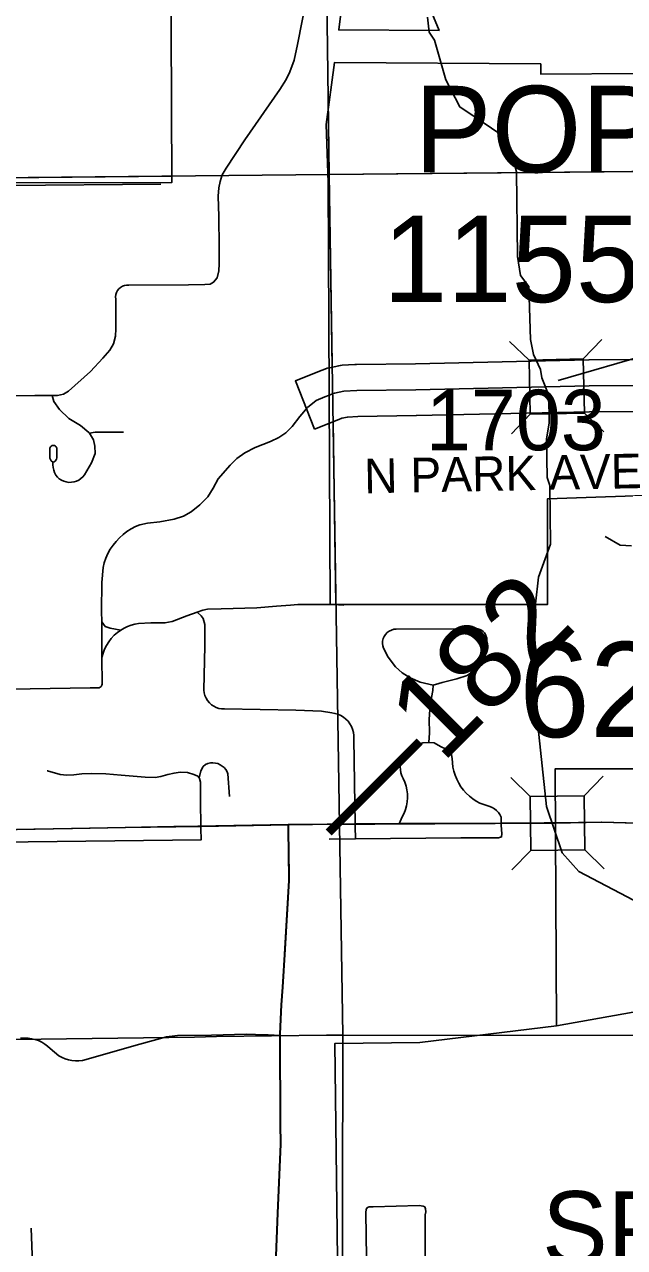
# Model space of a CAD drawing. Extents: x 23.6 to 68.7, y -63 to -29.
# Drawn here: x 45.309 to 46.003, y -48.808 to -47.394 of the extents above; entities that cross this region are included whole.
import ezdxf

# ---------------------------------------------------------------- set-up
doc = ezdxf.new("R2010")
doc.units = 0
for name, color, linetype in [('tdCoCityStreetMajor', 7, 'Continuous'), ('tdCoCityStreetMinor', 7, 'Continuous'), ('tdCoCorpBndry', 7, 'Continuous'), ('tdCoCorpPopTxt', 7, 'Continuous'), ('tdCoHydroRiver', 7, 'Continuous'), ('tdCoPriCL', 7, 'Continuous'), ('tdCoPrimary', 7, 'Continuous'), ('tdCoPriNonDiv', 7, 'Continuous'), ('tdCoPriNonDivCL', 7, 'Continuous'), ('tdCoSecRdNmbr', 7, 'Continuous'), ('tdCoSecRdTxt', 7, 'Continuous'), ('tdCoSecRteBand', 7, 'Continuous'), ('tdCoSecRteCL', 7, 'Continuous'), ('tdCoSectLine', 7, 'Continuous'), ('tdCoSectLinePart', 7, 'Continuous'), ('tdCoStrucNonDivPri', 7, 'Continuous'), ('tdCoStrucPriMaintName', 7, 'Continuous'), ('tdCoStrucSec', 7, 'Continuous'), ('tdCoStrucSecCoName', 7, 'Continuous'), ('tdCoStrucSecFHWANum', 7, 'Continuous'), ('tdCoSurfGravel', 7, 'Continuous'), ('tdCoTwpBndry', 7, 'Continuous'), ('tdCoTwpBndryShd', 7, 'Continuous'), ('tdStHwyPriRefPost1', 7, 'Continuous')]:
    doc.layers.add(name, color=color, linetype=linetype)

msp = doc.modelspace()

# ---------------------------------------------------------------- linework, layer by layer
at = {"layer": 'tdCoCityStreetMajor'}
for points in [[(45.2553, -47.8231), (45.3204, -47.8225), (45.3405, -47.8225), (45.3466, -47.8225), (45.3539, -47.8209), (45.3596, -47.8175), (45.3848, -47.7949), (45.3992, -47.7794), (45.4072, -47.7703), (45.4116, -47.763), (45.4139, -47.7542), (45.4143, -47.7457), (45.4141, -47.7282), (45.4141, -47.7111), (45.414, -47.7085), (45.4143, -47.706), (45.4151, -47.7035), (45.4163, -47.7013), (45.4179, -47.6993), (45.4198, -47.6976), (45.422, -47.6963), (45.4244, -47.6954), (45.4269, -47.6949), (45.4295, -47.6949), (45.4982, -47.6945), (45.5171, -47.6943), (45.5234, -47.6939), (45.5273, -47.6916), (45.5316, -47.6864), (45.5336, -47.6784), (45.534, -47.6705), (45.5338, -47.6512), (45.5336, -47.6156), (45.5328, -47.592), (45.5334, -47.5825), (45.5348, -47.5752), (45.5373, -47.5676), (45.5419, -47.5597), (45.5637, -47.527), (45.6039, -47.4687), (45.6112, -47.4573), (45.6155, -47.4485), (45.6204, -47.4351), (45.6245, -47.4168), (45.635, -47.3638)], [(45.2227, -48.1632), (45.3847, -48.1607), (45.3936, -48.1607), (45.395, -48.1604), (45.3963, -48.1598), (45.3973, -48.1589), (45.3981, -48.1576), (45.3985, -48.1562), (45.3982, -48.1253), (45.3979, -48.0841), (45.3977, -48.0719), (45.3982, -48.0386), (45.3995, -48.0214), (45.4009, -48.0159), (45.4028, -48.0105), (45.4051, -48.0053), (45.4078, -48.0004), (45.411, -47.9957), (45.4145, -47.9912), (45.4184, -47.9871), (45.4226, -47.9833), (45.4271, -47.9799), (45.4319, -47.9769), (45.4369, -47.9742), (45.4421, -47.972), (45.451, -47.9703), (45.4651, -47.9686), (45.4818, -47.9656), (45.4924, -47.9619), (45.5013, -47.9572), (45.5114, -47.9489), (45.5208, -47.9397), (45.5267, -47.9299), (45.5326, -47.919), (45.5464, -47.903), (45.5541, -47.8953), (45.5635, -47.8887), (45.5753, -47.8828), (45.5931, -47.8759), (45.6029, -47.8712), (45.6108, -47.8657), (45.6182, -47.8586), (45.6273, -47.8468), (45.6362, -47.8364), (45.6461, -47.8285), (45.6562, -47.8243), (45.6605, -47.8226), (45.661, -47.8224)]]:
    msp.add_lwpolyline(points, dxfattribs=at)
at = {"layer": 'tdCoCityStreetMinor'}
msp.add_line((45.661, -48.3353), (45.6915, -48.3351), dxfattribs=at)
for points in [[(45.3405, -47.8225), (45.3427, -47.8295), (45.3492, -47.8387), (45.3598, -47.8492), (45.3733, -47.8573), (45.3831, -47.8653), (45.3837, -47.8663)], [(45.3415, -47.8995), (45.3428, -47.8992), (45.344, -47.8984), (45.3449, -47.8974), (45.3456, -47.8962), (45.346, -47.8948), (45.346, -47.8846), (45.3459, -47.8833), (45.3453, -47.8821), (45.3444, -47.8811), (45.3433, -47.8805), (45.342, -47.8803), (45.3407, -47.8805), (45.3395, -47.8811), (45.3386, -47.8821), (45.3381, -47.8833), (45.338, -47.8846), (45.338, -47.8951), (45.3395, -47.8981), (45.3415, -47.8996), (45.3415, -47.9026), (45.3418, -47.9057), (45.3425, -47.9088), (45.3434, -47.9118), (45.3447, -47.9146), (45.3467, -47.9169), (45.3489, -47.9189), (45.3514, -47.9205), (45.3541, -47.9217), (45.357, -47.9225), (45.36, -47.923), (45.3629, -47.9229), (45.3659, -47.9225), (45.3687, -47.9216), (45.3714, -47.9203), (45.3739, -47.9187), (45.3761, -47.9167), (45.378, -47.9144), (45.3861, -47.9006), (45.3903, -47.8898), (45.3901, -47.8811), (45.3883, -47.8738), (45.3837, -47.8663)], [(45.3837, -47.8663), (45.3903, -47.865), (45.4231, -47.8649)], [(46.011, -47.9962), (45.9976, -47.9955), (45.9803, -47.9856)], [(45.5085, -48.0731), (45.515, -48.0706), (45.5203, -48.0697), (45.5362, -48.0693), (45.5774, -48.0682), (45.6002, -48.0662), (45.6165, -48.0648), (45.6247, -48.0641), (45.6449, -48.0641), (45.6621, -48.0643), (45.6655, -48.0643), (45.6782, -48.065)], [(45.3979, -48.0841), (45.402, -48.0895), (45.4076, -48.0914), (45.4201, -48.0937)], [(45.4201, -48.0937), (45.4239, -48.0915), (45.4278, -48.0897), (45.4319, -48.0882), (45.4361, -48.087), (45.4404, -48.0862), (45.4546, -48.0854), (45.4711, -48.0854), (45.4795, -48.0839), (45.4965, -48.0772), (45.5085, -48.0731)], [(45.6915, -48.3351), (45.6912, -48.3208), (45.6912, -48.3185), (45.6912, -48.3178), (45.6911, -48.3154), (45.6908, -48.2956), (45.6895, -48.2192), (45.6896, -48.2156), (45.6891, -48.212), (45.6882, -48.2085), (45.6869, -48.2052), (45.6851, -48.202), (45.6829, -48.1992), (45.6804, -48.1966), (45.6776, -48.1943), (45.6745, -48.1925), (45.6712, -48.1911), (45.6678, -48.1901), (45.6642, -48.1895), (45.6524, -48.1876), (45.6227, -48.1865), (45.5401, -48.185), (45.5368, -48.1849), (45.5336, -48.1843), (45.5305, -48.1833), (45.5276, -48.1818), (45.5249, -48.18), (45.5225, -48.1778), (45.5204, -48.1753), (45.5187, -48.1725), (45.5174, -48.1695), (45.5165, -48.1664), (45.516, -48.1631), (45.5171, -48.112), (45.5171, -48.0873), (45.5154, -48.0802), (45.513, -48.0774), (45.5085, -48.0731)], [(45.3982, -48.1253), (45.3995, -48.1206), (45.4012, -48.116), (45.4034, -48.1115), (45.406, -48.1073), (45.409, -48.1034), (45.4124, -48.0998), (45.4161, -48.0966), (45.4201, -48.0937)], [(45.7815, -48.1574), (45.7879, -48.1556), (45.792, -48.1545), (45.8089, -48.1503), (45.8207, -48.1464), (45.8249, -48.1433), (45.8308, -48.1351), (45.8389, -48.1183), (45.8429, -48.1079), (45.8434, -48.1056), (45.8434, -48.1033), (45.8429, -48.1011), (45.8421, -48.099), (45.8409, -48.097), (45.8393, -48.0954), (45.8374, -48.094), (45.8354, -48.0931), (45.8331, -48.0925), (45.8308, -48.0924), (45.7385, -48.0926), (45.7357, -48.0929), (45.733, -48.0937), (45.7304, -48.095), (45.7282, -48.0967), (45.7262, -48.0988), (45.7247, -48.1011), (45.7236, -48.1037), (45.7229, -48.1065), (45.7227, -48.1093), (45.723, -48.1121), (45.7238, -48.1148), (45.7294, -48.125), (45.7378, -48.1361), (45.7457, -48.1433), (45.7549, -48.149), (45.7662, -48.154), (45.7815, -48.1574)], [(45.7763, -48.2236), (45.7773, -48.2127), (45.7768, -48.1973), (45.7781, -48.1798), (45.7809, -48.1638), (45.7815, -48.1574)], [(45.6915, -48.3351), (45.8134, -48.334), (45.857, -48.334), (45.8605, -48.3328), (45.8607, -48.3295), (45.8602, -48.3193), (45.8601, -48.3171), (45.8601, -48.3147), (45.8599, -48.3099), (45.8586, -48.3071), (45.8569, -48.3046), (45.8548, -48.3023), (45.8524, -48.3004), (45.8497, -48.299), (45.8468, -48.2979), (45.8355, -48.294), (45.8312, -48.2916), (45.8272, -48.2889), (45.8233, -48.2858), (45.8197, -48.2824), (45.8165, -48.2787), (45.8135, -48.2748), (45.8109, -48.2706), (45.8087, -48.2662), (45.8069, -48.2616), (45.8054, -48.2569), (45.8043, -48.2521), (45.8034, -48.2424), (45.8021, -48.2358), (45.7965, -48.2314), (45.7897, -48.2285), (45.7826, -48.2243), (45.7763, -48.2236)], [(45.7421, -48.3175), (45.7431, -48.3152), (45.7456, -48.3096), (45.7477, -48.3056), (45.7494, -48.3013), (45.7506, -48.2968), (45.7514, -48.2923), (45.7518, -48.2877), (45.7517, -48.2831), (45.7511, -48.2786), (45.7501, -48.2741), (45.7487, -48.2697), (45.7468, -48.2655), (45.7452, -48.2622), (45.7441, -48.2588), (45.7435, -48.2552), (45.7433, -48.2515), (45.7437, -48.2479), (45.7445, -48.2443), (45.7458, -48.2409), (45.7476, -48.2377), (45.7497, -48.2348), (45.7533, -48.232), (45.757, -48.2295), (45.761, -48.2273), (45.7652, -48.2255), (45.7695, -48.2241), (45.7763, -48.2236)], [(45.5107, -48.2647), (45.5125, -48.2563), (45.5152, -48.2515), (45.5182, -48.2491), (45.5209, -48.248), (45.5237, -48.2474), (45.5266, -48.2472), (45.5295, -48.2475), (45.5323, -48.2482), (45.5349, -48.2494), (45.5374, -48.2509), (45.5395, -48.2528), (45.5414, -48.255), (45.5429, -48.2575), (45.544, -48.2601), (45.5456, -48.286)], [(45.2793, -48.3389), (45.5129, -48.3363), (45.5126, -48.3233), (45.5126, -48.3208), (45.5126, -48.3203), (45.5126, -48.3178), (45.5124, -48.2947), (45.5124, -48.2694), (45.5112, -48.2653), (45.5107, -48.2647)], [(45.3348, -48.2563), (45.3352, -48.2564), (45.3499, -48.2606), (45.3574, -48.2615), (45.3657, -48.261), (45.375, -48.2601), (45.3861, -48.2597), (45.4028, -48.2599), (45.4206, -48.2615), (45.4484, -48.2637), (45.4597, -48.2642), (45.4663, -48.2631), (45.4744, -48.2606), (45.4816, -48.259), (45.4886, -48.2579), (45.4972, -48.2583), (45.5047, -48.2608), (45.509, -48.2628), (45.5107, -48.2647)], [(45.304, -48.5655), (45.3127, -48.5657), (45.3168, -48.5662), (45.3208, -48.5671), (45.3247, -48.5684), (45.3285, -48.5702), (45.332, -48.5723), (45.3353, -48.5747), (45.3384, -48.5775), (45.3433, -48.5818), (45.3484, -48.5858), (45.352, -48.5878), (45.3557, -48.5894), (45.3596, -48.5906), (45.3635, -48.5914), (45.3676, -48.5918), (45.3716, -48.5918), (45.3756, -48.5913), (45.4419, -48.5726), (45.4729, -48.5639), (45.4857, -48.5623), (45.5248, -48.562), (45.5652, -48.561), (45.5759, -48.5612), (45.5907, -48.5616), (45.6043, -48.5624)], [(45.7722, -48.8195), (45.7723, -48.7697), (45.7728, -48.7663), (45.7726, -48.7628), (45.7716, -48.7606), (45.7699, -48.7596), (45.7652, -48.7591), (45.7119, -48.7604), (45.7075, -48.7604), (45.7053, -48.7614), (45.704, -48.7631), (45.7035, -48.7673), (45.7044, -48.8191)], [(45.3131, -48.8631), (45.3162, -48.8565), (45.3176, -48.8489), (45.3182, -48.8366), (45.3164, -48.7852)]]:
    msp.add_lwpolyline(points, dxfattribs=at)
at = {"layer": 'tdCoCorpBndry'}
for points in [[(44.8656, -47.3766), (44.8654, -47.5167), (44.8654, -47.577), (45.4791, -47.5762), (45.4779, -47.308)], [(45.679, -47.3468), (45.6721, -47.4), (45.7882, -47.4006), (45.7647, -47.3438)], [(46.0235, -47.4503), (45.9058, -47.4511), (45.9058, -47.4392), (45.6671, -47.4378), (45.6578, -47.5095), (45.6598, -47.5765), (45.6621, -48.0643), (45.9136, -48.0643), (45.9136, -47.9422), (46.0593, -47.9371)], [(46.1645, -48.2541), (45.9226, -48.254), (45.924, -48.5514), (45.7661, -48.5707), (45.6676, -48.5718), (45.6798, -49.5692), (46.4324, -49.564)]]:
    msp.add_lwpolyline(points, dxfattribs=at)
msp.add_lwpolyline([(46.4173, -48.4633), (46.4216, -49.0567), (46.4274, -49.3397), (46.4283, -49.3779), (46.4324, -49.564), (45.6798, -49.5692), (45.6676, -48.5718), (45.7661, -48.5707), (45.924, -48.5514)], close=True, dxfattribs=at)
at = {"layer": 'tdCoHydroRiver'}
msp.add_lwpolyline([(46.0212, -48.4101), (45.9498, -48.373), (45.9306, -48.3511), (45.9126, -48.2977), (45.8968, -48.1495), (45.8962, -48.0942), (45.9034, -48.0326), (45.9172, -47.9945), (45.9165, -47.9267), (45.9132, -47.9172), (45.9127, -47.873), (45.9157, -47.8541), (45.9153, -47.8225), (45.9072, -47.8021), (45.9055, -47.7926), (45.8975, -47.7753), (45.8941, -47.758), (45.8919, -47.6965), (45.8823, -47.6839), (45.8789, -47.6619), (45.8778, -47.564), (45.8679, -47.5262), (45.8123, -47.489), (45.7961, -47.4576), (45.783, -47.4119), (45.7766, -47.4025), (45.7748, -47.3852)], dxfattribs=at)
at = {"layer": 'tdCoPriCL'}
for points in [[(45.2788, -48.3245), (45.3195, -48.3238), (45.3639, -48.3232), (45.425, -48.322), (45.4813, -48.3208), (45.5122, -48.3203), (45.5462, -48.3199), (45.6135, -48.3184)], [(45.5991, -48.8272), (45.6012, -48.7679), (45.6047, -48.6881), (45.6045, -48.6646), (45.6042, -48.6284), (45.6039, -48.5996), (45.6039, -48.5647), (45.6039, -48.5624), (45.6039, -48.5606), (45.6057, -48.527), (45.6069, -48.5065), (45.6096, -48.4625), (45.6143, -48.3833), (45.6139, -48.3452), (45.6137, -48.3318), (45.6135, -48.3184)], [(45.6135, -48.3184), (45.6588, -48.3182), (45.6721, -48.3182), (45.6908, -48.3185), (45.7141, -48.3182), (45.7295, -48.3178), (45.7417, -48.3176), (45.8597, -48.3169), (45.8774, -48.3169), (45.9227, -48.3169), (45.9761, -48.316), (46.0324, -48.3175)]]:
    msp.add_lwpolyline(points, dxfattribs=at)
at = {"layer": 'tdCoPrimary'}
for p, q in [((45.9097, -48.3166), (45.9229, -48.3165)), ((45.9097, -48.3166), (45.9229, -48.3165)), ((45.9229, -48.3165), (45.923, -48.3165)), ((45.9229, -48.3165), (45.923, -48.3165)), ((45.923, -48.3165), (45.9765, -48.316)), ((45.923, -48.3165), (45.9765, -48.316)), ((45.9765, -48.316), (46.0328, -48.3175)), ((45.9765, -48.316), (46.0328, -48.3175)), ((45.6147, -48.3833), (45.6143, -48.3452)), ((45.6147, -48.3833), (45.6143, -48.3452)), ((45.6049, -48.6646), (45.6046, -48.6284)), ((45.6049, -48.6646), (45.6046, -48.6284))]:
    msp.add_line(p, q, dxfattribs=at)
for points in [[(45.196, -48.3193), (45.2236, -48.3214), (45.2515, -48.3238), (45.2792, -48.3245), (45.3199, -48.3238), (45.3643, -48.3232), (45.4253, -48.322), (45.5126, -48.3208), (45.6139, -48.319), (45.6697, -48.3181)], [(45.196, -48.3193), (45.2236, -48.3214), (45.2515, -48.3238), (45.2792, -48.3245), (45.3199, -48.3238), (45.3643, -48.3232), (45.4253, -48.322), (45.5126, -48.3208), (45.6139, -48.319), (45.6697, -48.3181)], [(45.2792, -48.3245), (45.3199, -48.3238), (45.3643, -48.3232), (45.4253, -48.322), (45.5126, -48.3208), (45.6139, -48.319)], [(45.5994, -48.8272), (45.6015, -48.7679), (45.6051, -48.6881), (45.6049, -48.6646), (45.6046, -48.6284), (45.6043, -48.5996), (45.6043, -48.5647), (45.6043, -48.5624), (45.6043, -48.5606), (45.6061, -48.527), (45.6073, -48.5065), (45.61, -48.4625), (45.6147, -48.3833), (45.6143, -48.3452), (45.6141, -48.3318), (45.614, -48.3217), (45.6139, -48.319)], [(45.6139, -48.319), (45.6697, -48.3181), (45.6912, -48.3178), (45.7421, -48.3175), (45.796, -48.3175), (45.8601, -48.3171), (45.9097, -48.3166), (45.9229, -48.3165), (45.9229, -48.3165), (45.923, -48.3165), (45.9765, -48.316), (46.0328, -48.3175)], [(45.6143, -48.3452), (45.6141, -48.3318), (45.614, -48.3217), (45.6139, -48.319)], [(45.6143, -48.3452), (45.6141, -48.3318), (45.614, -48.3217), (45.6139, -48.319)], [(45.6697, -48.3181), (45.6912, -48.3178), (45.7421, -48.3175), (45.796, -48.3175), (45.8601, -48.3171), (45.9097, -48.3166)], [(45.6697, -48.3181), (45.6912, -48.3178), (45.7421, -48.3175), (45.796, -48.3175), (45.8601, -48.3171), (45.9097, -48.3166)], [(45.6061, -48.527), (45.6073, -48.5065), (45.61, -48.4625), (45.6147, -48.3833)], [(45.6061, -48.527), (45.6073, -48.5065), (45.61, -48.4625), (45.6147, -48.3833)], [(45.6043, -48.5647), (45.6043, -48.5624), (45.6043, -48.5606), (45.6061, -48.527)], [(45.6043, -48.5647), (45.6043, -48.5624), (45.6043, -48.5606), (45.6061, -48.527)], [(45.6046, -48.6284), (45.6043, -48.5996), (45.6043, -48.5647)], [(45.6046, -48.6284), (45.6043, -48.5996), (45.6043, -48.5647)], [(45.5994, -48.8272), (45.6015, -48.7679), (45.6051, -48.6881), (45.6049, -48.6646)], [(45.5994, -48.8272), (45.6015, -48.7679), (45.6051, -48.6881), (45.6049, -48.6646)]]:
    msp.add_lwpolyline(points, dxfattribs=at)
at = {"layer": 'tdCoPriNonDiv'}
for points in [[(43.5376, -48.3402), (43.7884, -48.3379), (44.2935, -48.3318), (44.8367, -48.323), (45.1509, -48.3177), (45.2232, -48.3213), (45.2789, -48.3245), (45.6136, -48.3184), (45.7141, -48.3182), (45.9227, -48.3169), (45.9761, -48.316), (46.2231, -48.3228)], [(46.1163, -49.9424), (45.9086, -49.7346), (45.8158, -49.6422), (45.7769, -49.602), (45.7433, -49.5625), (45.7212, -49.5296), (45.6941, -49.4908), (45.66, -49.4259), (45.6495, -49.403), (45.6245, -49.3349), (45.6133, -49.2972), (45.6011, -49.2353), (45.5929, -49.1629), (45.5911, -49.1104), (45.5929, -49.0481), (45.5975, -48.931), (45.5982, -48.8522), (45.6048, -48.688), (45.604, -48.5606), (45.6144, -48.3833), (45.6136, -48.3184)]]:
    msp.add_lwpolyline(points, dxfattribs=at)
at = {"layer": 'tdCoPriNonDivCL'}
for points in [[(45.2788, -48.3245), (45.3195, -48.3238), (45.3639, -48.3232), (45.425, -48.322), (45.5122, -48.3208), (45.6135, -48.319)], [(45.2788, -48.3245), (45.3195, -48.3238), (45.3639, -48.3232), (45.425, -48.322), (45.5122, -48.3208), (45.6135, -48.319)], [(45.5991, -48.8272), (45.6012, -48.7679), (45.6047, -48.6881), (45.6045, -48.6646), (45.6042, -48.6284), (45.6039, -48.5996), (45.6039, -48.5647), (45.6039, -48.5624), (45.6039, -48.5606), (45.6057, -48.527), (45.6069, -48.5065), (45.6096, -48.4625), (45.6143, -48.3833), (45.6139, -48.3452), (45.6137, -48.3318), (45.6136, -48.3217), (45.6135, -48.319)], [(45.5991, -48.8272), (45.6012, -48.7679), (45.6047, -48.6881), (45.6045, -48.6646), (45.6042, -48.6284), (45.6039, -48.5996), (45.6039, -48.5647), (45.6039, -48.5624), (45.6039, -48.5606), (45.6057, -48.527), (45.6069, -48.5065), (45.6096, -48.4625), (45.6143, -48.3833), (45.6139, -48.3452), (45.6137, -48.3318), (45.6136, -48.3217), (45.6135, -48.319)], [(45.6135, -48.319), (45.6588, -48.3183), (45.6721, -48.3181), (45.6908, -48.3178), (45.7295, -48.3176), (45.7417, -48.3175), (45.7956, -48.3175), (45.8597, -48.3171), (45.9226, -48.3165), (45.9227, -48.3165), (45.9761, -48.316), (46.0324, -48.3175)], [(45.6135, -48.319), (45.6588, -48.3183), (45.6721, -48.3181), (45.6908, -48.3178), (45.7295, -48.3176), (45.7417, -48.3175), (45.7956, -48.3175), (45.8597, -48.3171), (45.9226, -48.3165), (45.9227, -48.3165), (45.9761, -48.316), (46.0324, -48.3175)]]:
    msp.add_lwpolyline(points, dxfattribs=at)
at = {"layer": 'tdCoSecRteBand'}
for points in [[(45.6442, -47.8614), (45.622, -47.8057), (45.6498, -47.7946), (45.6561, -47.792), (45.6586, -47.791), (45.6613, -47.7905), (45.6721, -47.7883), (45.6741, -47.7879), (45.6761, -47.7877), (45.6909, -47.7867), (45.6918, -47.7867), (45.6926, -47.7867), (45.761, -47.7859), (45.9613, -47.7815), (45.9616, -47.7815), (45.9619, -47.7815), (46.1307, -47.7811)], [(46.1314, -47.8411), (45.9624, -47.8415), (45.7622, -47.8459), (45.762, -47.8459), (45.7618, -47.8459), (45.6941, -47.8467), (45.6822, -47.8475), (45.6759, -47.8487), (45.6721, -47.8503), (45.6442, -47.8614)]]:
    msp.add_lwpolyline(points, dxfattribs=at)
at = {"layer": 'tdCoSecRteCL'}
msp.add_lwpolyline([(45.661, -47.8224), (45.6673, -47.8199), (45.6781, -47.8177), (45.6929, -47.8167), (45.7615, -47.8159), (45.962, -47.8115), (46.1612, -47.811)], dxfattribs=at)
at = {"layer": 'tdCoSectLine'}
for points in [[(45.6478, -46.5736), (45.6612, -47.567)], [(45.6612, -47.567), (46.6558, -47.5574)], [(44.6935, -47.5768), (45.6612, -47.567)], [(45.6612, -47.567), (45.6767, -48.5622)], [(44.706, -48.5749), (45.5053, -48.5644), (45.5308, -48.5636), (45.6581, -48.5622), (45.6767, -48.5622)], [(45.6767, -48.5622), (45.6748, -49.5713)], [(45.6767, -48.5622), (46.6642, -48.5626)]]:
    msp.add_lwpolyline(points, dxfattribs=at)
at = {"layer": 'tdCoSectLinePart'}
for points in [[(45.6601, -47.489), (45.6612, -47.567)], [(45.6612, -47.567), (46.1279, -47.5625)], [(44.865, -47.5751), (45.4787, -47.5689)], [(45.6592, -47.567), (45.6612, -47.567)], [(45.6612, -47.567), (45.6646, -47.7898)], [(45.6656, -47.8527), (45.6689, -48.0643)], [(45.6767, -48.5717), (45.6767, -48.5718)]]:
    msp.add_lwpolyline(points, dxfattribs=at)
at = {"layer": 'tdCoStrucNonDivPri'}
for p, q in [((45.8935, -48.286), (45.8711, -48.2641)), ((45.9561, -48.2852), (45.978, -48.2628)), ((45.8943, -48.3486), (45.8724, -48.371)), ((45.9568, -48.3478), (45.9792, -48.3697))]:
    msp.add_line(p, q, dxfattribs=at)
msp.add_lwpolyline([(45.8935, -48.286), (45.9561, -48.2852), (45.9568, -48.3478), (45.8943, -48.3486)], close=True, dxfattribs=at)
at = {"layer": 'tdCoStrucSec'}
for p, q in [((45.8923, -47.7817), (45.8697, -47.7601)), ((45.9549, -47.7803), (45.9765, -47.7577)), ((45.8937, -47.8443), (45.872, -47.8669)), ((45.9563, -47.8429), (45.9789, -47.8645))]:
    msp.add_line(p, q, dxfattribs=at)
msp.add_lwpolyline([(45.8923, -47.7817), (45.9549, -47.7803), (45.9563, -47.8429), (45.8937, -47.8443)], close=True, dxfattribs=at)
at = {"layer": 'tdCoStrucSecFHWANum'}
msp.add_line((46.2577, -47.7091), (45.926, -47.8053), dxfattribs=at)
at = {"layer": 'tdCoSurfGravel'}
msp.add_lwpolyline([(45.661, -47.8224), (45.6673, -47.8199), (45.6781, -47.8177), (45.6929, -47.8167), (45.7615, -47.8159), (45.962, -47.8115), (46.1612, -47.811)], dxfattribs=at)
at = {"layer": 'tdCoTwpBndry'}
msp.add_lwpolyline([(45.4662, -47.5782), (45.2886, -47.5798), (45.2913, -47.032), (44.6825, -47.037)], dxfattribs=at)
at = {"layer": 'tdCoTwpBndryShd'}
msp.add_lwpolyline([(45.4662, -47.5782), (45.2886, -47.5798), (45.2913, -47.032), (44.6825, -47.037), (44.6731, -46.5813), (44.659, -45.6063), (44.6438, -44.6042), (44.6289, -43.6086), (44.6126, -42.6121), (44.6006, -41.6086), (44.596, -40.6132), (44.5679, -39.6075), (44.5586, -38.6082), (44.5434, -37.6076), (44.5249, -36.6101), (44.5204, -35.6065), (44.4936, -34.6124), (44.4817, -33.64)], dxfattribs=at)

# ---------------------------------------------------------------- texts
at = {"layer": 'tdCoCorpPopTxt'}
for s, p in [('POP.', (45.7597, -47.5646)), ('11558', (45.7234, -47.7146))]:
    msp.add_text(s, height=0.1, dxfattribs=at).set_placement(p)
at = {"layer": 'tdCoSecRdNmbr'}
msp.add_text('1703', height=0.07, rotation=0.0356, dxfattribs=at).set_placement((45.7729, -47.886))
at = {"layer": 'tdCoSecRdTxt'}
msp.add_text('N PARK AVE', height=0.04, rotation=1.0832, dxfattribs=at).set_placement((45.7019, -47.9357))
at = {"layer": 'tdCoStrucPriMaintName'}
msp.add_text('62823S092', height=0.11, dxfattribs=at).set_placement((45.8808, -48.2175))
msp.add_text('62823S092', height=0.11, dxfattribs=at).set_placement((45.8808, -48.2175))
msp.add_text('62823S092', height=0.11, dxfattribs=at).set_placement((45.8808, -48.2175))
at = {"layer": 'tdCoStrucSecCoName'}
msp.add_text('SP202329.0', height=0.085, dxfattribs=at).set_placement((45.9075, -48.8274))
at = {"layer": 'tdStHwyPriRefPost1'}
msp.add_text('‒‒182', height=0.1, rotation=45, dxfattribs=at).set_placement((45.6866, -48.3538))

doc.saveas('drawing.dxf')
